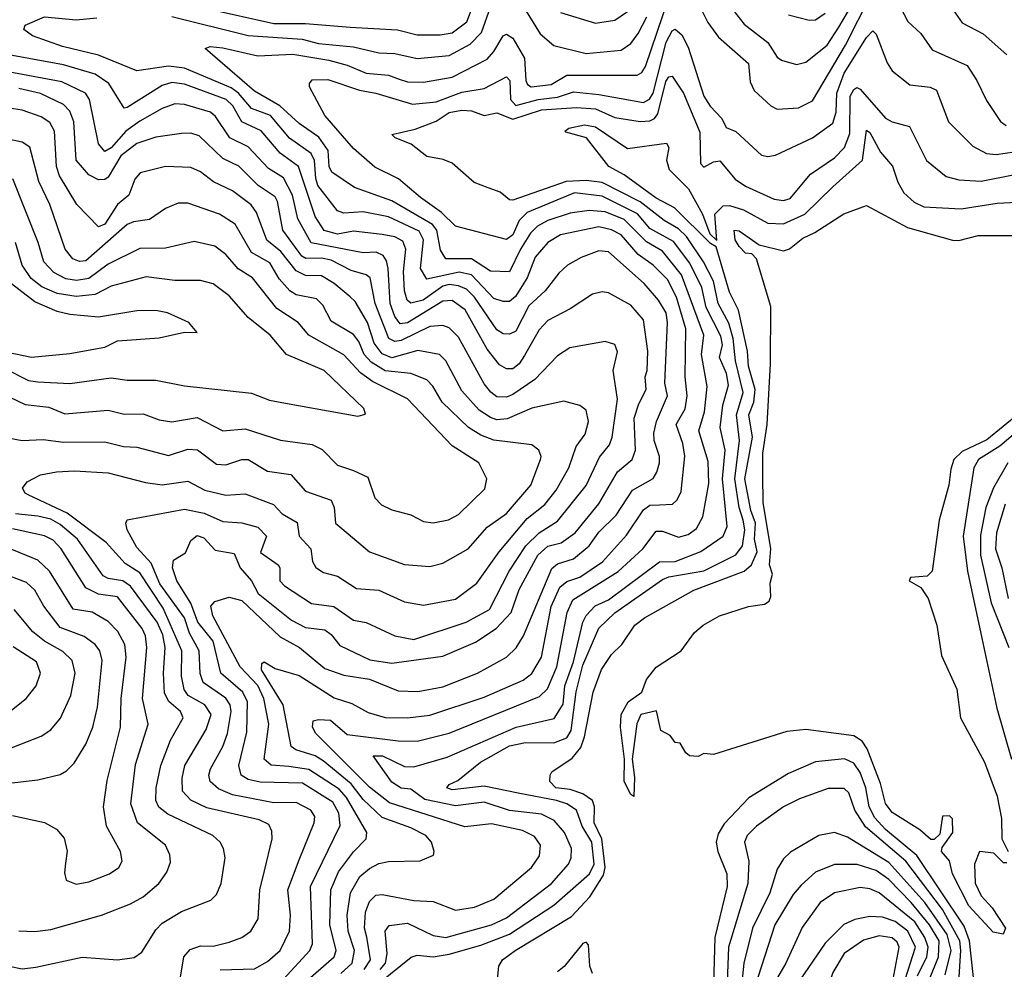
# Model space of a CAD drawing. Extents: x 1308313 to 1441400, y 959662 to 1036319.
# Tile 376 of 656: x 1345328 to 1348417, y 1016816 to 1019795. Entities that reach past the tile are written whole.
import ezdxf

# ---------------------------------------------------------------- set-up
doc = ezdxf.new("R2010")
doc.units = 0

msp = doc.modelspace()

# ---------------------------------------------------------------- linework, layer by layer
at = {"layer": '0CON10XD'}
for points in [[(1346408.4, 1016815), (1346428.7, 1016845), (1346416.8, 1016916.8), (1346409.5, 1016945), (1346412.4, 1016995), (1346425, 1017028), (1346445, 1017048.1), (1346465, 1017050.5), (1346565, 1017031.7), (1346625, 1017028.8), (1346695, 1017001.3), (1346755, 1017010.2), (1346815, 1017035.8), (1346933.2, 1017135), (1346958.6, 1017171.4), (1346961.8, 1017205), (1346942.7, 1017232.7), (1346905, 1017251.6), (1346807.8, 1017272.2), (1346725, 1017262.7), (1346488.2, 1017338.2), (1346425, 1017387.5), (1346257.1, 1017555), (1346246.7, 1017575), (1346248.8, 1017595), (1346265, 1017599.6), (1346303.2, 1017596.8), (1346355, 1017552.1), (1346515, 1017532.7), (1346575, 1017531.3), (1346675, 1017556.3), (1346958.8, 1017671.2), (1346984.1, 1017695.9), (1347013.1, 1017765), (1347045.7, 1017935), (1347063.7, 1017975), (1347206.1, 1018063.9), (1347282.6, 1018135), (1347325, 1018190), (1347345, 1018190.4), (1347395, 1018171.1), (1347425, 1018180.3), (1347451.2, 1018198.8), (1347471.6, 1018235), (1347490.1, 1018340.1), (1347488.5, 1018408.5), (1347459.3, 1018505), (1347477, 1018565), (1347484.8, 1018644.8), (1347467.5, 1018745), (1347474.9, 1018805), (1347404.4, 1018995), (1347345, 1019068.8), (1347295, 1019098), (1347225, 1019168.4), (1347165, 1019192.2), (1347115, 1019196.6), (1347055, 1019188.3), (1346985, 1019165.7), (1346952.1, 1019147.9), (1346930.6, 1019125), (1346899.4, 1019075), (1346865, 1019004), (1346805, 1019005.7), (1346745, 1019044.9), (1346665, 1019044.8), (1346648.4, 1019071.6), (1346636.6, 1019135), (1346623.1, 1019153.1), (1346495, 1019227.4), (1346378.3, 1019268.3), (1346306.9, 1019316.9), (1346299.1, 1019335), (1346295.4, 1019385), (1346266.8, 1019426.8), (1346205, 1019469.2), (1346144.1, 1019525), (1346065, 1019570.9), (1345910, 1019705), (1345925, 1019710.9), (1345965, 1019707.2), (1346075, 1019681.9), (1346185, 1019686.8), (1346297.9, 1019667.9), (1346355, 1019653.1), (1346415, 1019627), (1346485, 1019621.3), (1346518.6, 1019608.6), (1346545, 1019600.7), (1346595, 1019599.3), (1346685, 1019615.2), (1346795, 1019671.9), (1346816, 1019695), (1346845, 1019744.5), (1346855, 1019750), (1346875, 1019736.9), (1346911.3, 1019675), (1346916.1, 1019605), (1346921.5, 1019591.5), (1346932.5, 1019585), (1346995, 1019592), (1347045, 1019621.5), (1347265, 1019621.4), (1347280.2, 1019629.8), (1347291.8, 1019648.2), (1347365, 1019864.7)], [(1345919, 1019829), (1346125, 1019783.5), (1346225, 1019783.1), (1346365, 1019771.7), (1346513.5, 1019763.5), (1346575, 1019748), (1346647.6, 1019747.6), (1346685, 1019754.2), (1346730.9, 1019789.1), (1346760.9, 1019869.1)], [(1347455, 1019851.2), (1347486.9, 1019786.9), (1347520.4, 1019740.4), (1347615, 1019658.2), (1347619.8, 1019599.8), (1347632.7, 1019572.7), (1347685, 1019525.4), (1347705, 1019514.7), (1347771.4, 1019518.6), (1347815, 1019540.7), (1347918.8, 1019715), (1347999.5, 1019875)], [(1348079, 1019859), (1348115, 1019789.5), (1348155, 1019752.2), (1348190.6, 1019700.6), (1348301.3, 1019651.3), (1348331.5, 1019605), (1348361.7, 1019541.7), (1348405.7, 1019475.7), (1348422.8, 1019462.8)], [(1345805.2, 1019805.2), (1346045, 1019745.4), (1346214, 1019734), (1346265, 1019720.6), (1346375, 1019710), (1346455, 1019691.5), (1346505, 1019689.6), (1346575, 1019674), (1346675, 1019682.7), (1346741.1, 1019718.9), (1346777.1, 1019755), (1346805.5, 1019834.5)], [(1346903.8, 1019843.8), (1346961.4, 1019751.4), (1347004.3, 1019714.3), (1347105, 1019689), (1347215, 1019699.8), (1347245, 1019720.3), (1347268.2, 1019751.8), (1347295.5, 1019804.5)], [(1347025, 1019818.1), (1347134.8, 1019784.8), (1347195, 1019793.8), (1347235, 1019821.2)], [(1347566.2, 1019825), (1347601.5, 1019781.5), (1347675, 1019723.5), (1347705, 1019677.3), (1347717.8, 1019667.8), (1347765, 1019654.6), (1347795, 1019662.3), (1347861.5, 1019715), (1347897.9, 1019772.1), (1347939.1, 1019840.9)], [(1348248.1, 1019838.1), (1348285, 1019785.5), (1348351, 1019751), (1348425.5, 1019685)], [(1346087.5, 1017775), (1346095, 1017780), (1346129.7, 1017759.7), (1346205, 1017737.6), (1346315, 1017667.5), (1346369.5, 1017649.5), (1346421.2, 1017621.2), (1346475, 1017605.2), (1346545, 1017604.1), (1346615, 1017613.4), (1346785, 1017669.2), (1346907.4, 1017722.6), (1346935, 1017743.6), (1346965.2, 1017795), (1346995, 1017954.4), (1347023, 1018015), (1347045, 1018032.3), (1347085, 1018046.4), (1347156.3, 1018093.7), (1347231.8, 1018178.2), (1347285, 1018257.1), (1347305, 1018271.7), (1347335, 1018273), (1347376.5, 1018275), (1347391.3, 1018288.7), (1347403.2, 1018315), (1347414.8, 1018425.2), (1347408.3, 1018465), (1347388, 1018525), (1347415.4, 1018574.6), (1347422.4, 1018615), (1347415.8, 1018675), (1347418.2, 1018825), (1347388.5, 1018925), (1347360.1, 1018980.1), (1347315, 1019025.5), (1347268.9, 1019058.9), (1347215, 1019120), (1347185, 1019136.4), (1347145, 1019144.8), (1347025, 1019119.8), (1346985, 1019096.5), (1346945, 1019050.6), (1346919.8, 1018985), (1346883.4, 1018926.6), (1346865, 1018911.3), (1346845, 1018910.7), (1346815, 1018920.2), (1346745, 1018994.3), (1346706.8, 1019003.2), (1346605, 1018981.3), (1346585.6, 1019015), (1346595.1, 1019105), (1346581.2, 1019131.2), (1346485, 1019177), (1346405, 1019192.9), (1346345, 1019188.1), (1346325, 1019195.7), (1346263.7, 1019275), (1346256.6, 1019296.6), (1346253, 1019353), (1346242.4, 1019375), (1346174, 1019424), (1346115, 1019494.2), (1346055, 1019516.8), (1346014.3, 1019564.3), (1345991.7, 1019581.7), (1345845, 1019643.6), (1345795, 1019649.6), (1345695, 1019634.6), (1345575, 1019683.9), (1345461.7, 1019711.7), (1345367.5, 1019745), (1345340.8, 1019765), (1345345, 1019777.8), (1345405.6, 1019804.4), (1345505, 1019794.4), (1345569.3, 1019800.7)], [(1347740.3, 1019810.3), (1347805, 1019793.4), (1347825, 1019794.7), (1347855, 1019815.3)], [(1346458.9, 1016815), (1346475.1, 1016835), (1346480.5, 1016865), (1346474.3, 1016935), (1346487.4, 1016952.6), (1346545, 1016960), (1346625, 1016921.6), (1346665, 1016915.2), (1346808.5, 1016955), (1346855, 1016976.8), (1346996.2, 1017085), (1347050, 1017145), (1347058.1, 1017165), (1347059.1, 1017195), (1347037, 1017245), (1347005, 1017282.8), (1346965, 1017302.6), (1346865, 1017313.9), (1346785, 1017339.7), (1346695, 1017329), (1346598.8, 1017348.8), (1346555, 1017380.9), (1346525, 1017383.5), (1346495, 1017402.5), (1346436.7, 1017485), (1346465.8, 1017485), (1346535, 1017451.5), (1346565, 1017450.6), (1346669, 1017481), (1346885.1, 1017574.9), (1347005, 1017602.1), (1347032.6, 1017647.4), (1347038.6, 1017705), (1347065, 1017780), (1347094.6, 1017905), (1347105, 1017925.7), (1347134, 1017956), (1347175.7, 1017975), (1347335, 1018094.1), (1347385, 1018095.2), (1347465, 1018127), (1347535, 1018174.3), (1347548.2, 1018205), (1347532.9, 1018355), (1347541.5, 1018445), (1347525.4, 1018515.4), (1347534.2, 1018585.8), (1347551.8, 1018648.2), (1347545.1, 1018685), (1347524.1, 1018735), (1347532.8, 1018775), (1347528, 1018802), (1347482, 1018892), (1347468.5, 1018955), (1347430.8, 1019030.8), (1347379.2, 1019099.2), (1347305, 1019140.4), (1347266.2, 1019186.2), (1347155, 1019241.5), (1347068.3, 1019251.7), (1346920, 1019190), (1346895.5, 1019165), (1346875, 1019120), (1346855, 1019105.8), (1346695, 1019146.9), (1346650.8, 1019190.8), (1346585, 1019236.9), (1346516.3, 1019296.3), (1346442.5, 1019332.5), (1346375, 1019390.9), (1346285.4, 1019495), (1346237.5, 1019585), (1346236.7, 1019595), (1346245, 1019606.5), (1346295, 1019607.3), (1346393.8, 1019573.8), (1346445.6, 1019565), (1346560.2, 1019529.8), (1346635, 1019537.4), (1346715, 1019568.4), (1346785, 1019578.9), (1346855, 1019615.9), (1346865.9, 1019605), (1346867.6, 1019545), (1346885, 1019525.9), (1346955, 1019544.6), (1347015, 1019552), (1347065, 1019568.6), (1347145, 1019560.9), (1347285, 1019535.2), (1347303.8, 1019546.2), (1347315, 1019564.7), (1347356, 1019725), (1347375, 1019760.7), (1347385, 1019765.4), (1347405, 1019747.6), (1347425, 1019709.6), (1347474.9, 1019554.9), (1347494.2, 1019524.2), (1347530.6, 1019485), (1347545, 1019457.5), (1347575, 1019444.1), (1347655, 1019370.6), (1347675, 1019365.5), (1347699.5, 1019370.5), (1347815.9, 1019424.1), (1347879, 1019471), (1347890, 1019505), (1347891.5, 1019565), (1347915, 1019627.2), (1347985, 1019739.7), (1348005, 1019760), (1348015, 1019749.4), (1348049.6, 1019659.6), (1348065, 1019634.5), (1348121.2, 1019591.2), (1348185, 1019583.1), (1348204.3, 1019574.3), (1348242.1, 1019475), (1348318.3, 1019398.3), (1348361.4, 1019375), (1348391.8, 1019371.8), (1348505, 1019388.8)], [(1346223.4, 1016775), (1346314.8, 1016855), (1346321.2, 1016875), (1346300.6, 1016955), (1346304.5, 1017065), (1346328.5, 1017121.5), (1346375.4, 1017184.6), (1346415.3, 1017225), (1346416.9, 1017245), (1346353.5, 1017355), (1346330.5, 1017380.5), (1346235, 1017442.6), (1346171.9, 1017451.9), (1346116.3, 1017456.3), (1346095.2, 1017475), (1346109.2, 1017585), (1346094.2, 1017665), (1346075, 1017706), (1346019.8, 1017765), (1345933.9, 1017925), (1345927.8, 1017955), (1345940.2, 1017969.8), (1345985, 1017983), (1346025, 1017973), (1346145, 1017858.4), (1346205.4, 1017825), (1346285, 1017759.6), (1346345, 1017738.5), (1346425, 1017726.4), (1346515, 1017689.3), (1346576.9, 1017686.9), (1346655, 1017701.6), (1346764.5, 1017745), (1346855.5, 1017794.5), (1346886.1, 1017823.9), (1346908.2, 1017861.8), (1346997.1, 1018072.9), (1347015, 1018087.4), (1347065, 1018103.2), (1347115, 1018144.3), (1347145, 1018187), (1347199.9, 1018240.1), (1347251, 1018319), (1347315, 1018355.3), (1347327.4, 1018375), (1347335.2, 1018404.8), (1347335.6, 1018425), (1347318.4, 1018475), (1347317.7, 1018497.7), (1347325.7, 1018535), (1347360, 1018615), (1347352.3, 1018655), (1347360.8, 1018845), (1347356.6, 1018875), (1347332.7, 1018915), (1347287.6, 1018967.6), (1347175, 1019066.4), (1347145, 1019070.3), (1347089.4, 1019049.4), (1347046.4, 1019025), (1347019.6, 1019000.4), (1346977.1, 1018945), (1346925, 1018897.2), (1346885, 1018818.2), (1346865, 1018808.6), (1346845, 1018809.5), (1346825, 1018822.2), (1346754.9, 1018925), (1346729.3, 1018949.3), (1346705, 1018960.7), (1346675, 1018964.2), (1346655, 1018958.8), (1346593.3, 1018915), (1346555, 1018905.6), (1346544, 1018915), (1346535.5, 1018945), (1346531.6, 1019005), (1346539.5, 1019075), (1346530.1, 1019100.1), (1346505, 1019114), (1346465, 1019121.7), (1346375, 1019131.2), (1346325, 1019121.9), (1346283.6, 1019133.6), (1346255, 1019177.7), (1346202.6, 1019335), (1346145, 1019376.7), (1346085, 1019446.4), (1346025, 1019474.8), (1345996.7, 1019525), (1345976, 1019545), (1345845, 1019592.5), (1345805, 1019598), (1345775, 1019589.2), (1345665, 1019519.3), (1345655, 1019518.2), (1345607.7, 1019595), (1345565, 1019624.1), (1345465, 1019653.4), (1345235, 1019696)], [(1346155.7, 1016785), (1346237.7, 1016875), (1346246.3, 1016895), (1346240.7, 1017075), (1346332.8, 1017267.2), (1346328.9, 1017305), (1346310.1, 1017340.1), (1346215, 1017400), (1346082.5, 1017402.5), (1346045, 1017411.3), (1346022.5, 1017425), (1346015.5, 1017455), (1346040.7, 1017559.3), (1346042.4, 1017655), (1346027.8, 1017685), (1345958.4, 1017745), (1345935, 1017844.7), (1345886.8, 1017905), (1345865, 1017964.3), (1345820.9, 1018035), (1345806.9, 1018075), (1345810.3, 1018099.7), (1345847.9, 1018122.1), (1345865, 1018161.4), (1345885, 1018177.2), (1345905, 1018169.2), (1345941.1, 1018131.1), (1346000.7, 1018120.7), (1346019, 1018075), (1346055.2, 1018035), (1346076, 1017995), (1346180.9, 1017910.9), (1346225, 1017888), (1346285, 1017881.1), (1346305, 1017866.4), (1346332, 1017832), (1346426.2, 1017786.2), (1346495, 1017776.3), (1346655, 1017798.1), (1346758, 1017842), (1346822.5, 1017885), (1346870.4, 1017935), (1346895, 1018007.8), (1346954, 1018115), (1346985, 1018143.5), (1347026.5, 1018153.5), (1347070.4, 1018185), (1347145, 1018275.9), (1347203.8, 1018376.2), (1347250, 1018415), (1347259.8, 1018445), (1347255.9, 1018545), (1347270.1, 1018589.9), (1347294, 1018635), (1347290.5, 1018675), (1347296.7, 1018695), (1347298.8, 1018755), (1347285, 1018853.1), (1347245, 1018899.6), (1347175, 1018938.2), (1347155, 1018941.1), (1347125, 1018933.8), (1347055, 1018887.8), (1346985, 1018851.2), (1346957.8, 1018822.2), (1346911.5, 1018741.5), (1346895, 1018715.8), (1346875, 1018700), (1346855, 1018699.7), (1346832.8, 1018712.8), (1346795, 1018761.6), (1346725.2, 1018885), (1346685, 1018913.9), (1346655, 1018911.6), (1346545, 1018844.4), (1346521.1, 1018841.1), (1346505, 1018864.3), (1346489.8, 1018905), (1346484.2, 1019014.2), (1346478.9, 1019038.9), (1346468.2, 1019055), (1346446.2, 1019066.2), (1346405, 1019063.4), (1346241.9, 1019095), (1346200.3, 1019170.3), (1346183.9, 1019245), (1346155, 1019299.2), (1346108.5, 1019328.5), (1346045, 1019396.4), (1345986.6, 1019425), (1345941.6, 1019491.6), (1345926.1, 1019505), (1345845, 1019529.4), (1345815, 1019531.1), (1345775, 1019517.1), (1345705, 1019476.8), (1345660.9, 1019445), (1345615, 1019392.8), (1345595, 1019382.2), (1345575, 1019405.7), (1345547, 1019545), (1345534.7, 1019565), (1345460.1, 1019600.1), (1345245, 1019640)], [(1346458.9, 1016775), (1346556.1, 1016853.9), (1346575, 1016859.6), (1346625, 1016854.7), (1346675, 1016863.5), (1346775, 1016891.6), (1346864.6, 1016925.4), (1347003.5, 1017016.5), (1347115.9, 1017115), (1347130.5, 1017145), (1347122.8, 1017215), (1347092.7, 1017265), (1347074.8, 1017315), (1347044.3, 1017334.3), (1347012.3, 1017345), (1346891.5, 1017368.5), (1346785, 1017389.7), (1346685, 1017378.9), (1346668.5, 1017385), (1346675.6, 1017395), (1346702.2, 1017407.8), (1346774.1, 1017465), (1346865, 1017516.5), (1346915, 1017526.9), (1347004.2, 1017525.8), (1347045, 1017542.1), (1347058.1, 1017565), (1347073.5, 1017686.5), (1347095, 1017769.4), (1347145, 1017885.6), (1347195, 1017934.2), (1347345, 1018038.5), (1347365, 1018047), (1347475, 1018065.5), (1347575, 1018116.5), (1347595.9, 1018144.1), (1347602.7, 1018195), (1347598, 1018225), (1347585.7, 1018265), (1347571.8, 1018355), (1347586.4, 1018475), (1347576.6, 1018555), (1347598.2, 1018625), (1347574.2, 1018725), (1347566.6, 1018795), (1347553.2, 1018843.2), (1347519.8, 1018905), (1347505, 1018975.2), (1347473.6, 1019035), (1347419.8, 1019115), (1347395, 1019138.8), (1347350.4, 1019165), (1347275, 1019223.4), (1347155, 1019284.5), (1347105, 1019290.8), (1347042.2, 1019287.8), (1346875, 1019229.3), (1346865, 1019230), (1346835, 1019254.4), (1346797.7, 1019267.7), (1346754.1, 1019284.1), (1346685, 1019345.6), (1346657, 1019357), (1346605, 1019365.7), (1346555.7, 1019405), (1346506, 1019425), (1346495.8, 1019435), (1346568.4, 1019451.6), (1346635, 1019477.3), (1346675, 1019503.9), (1346715, 1019511.9), (1346745, 1019509), (1346785, 1019494.3), (1346825, 1019503.2), (1346875, 1019482.8), (1346965, 1019512.4), (1347075, 1019519.9), (1347135, 1019515.1), (1347195, 1019488.4), (1347275, 1019476.2), (1347305, 1019477.8), (1347319.6, 1019485), (1347330.3, 1019499.7), (1347355, 1019601.6), (1347365, 1019616.1), (1347375, 1019618.5), (1347410.5, 1019565), (1347462.3, 1019442.3), (1347463.7, 1019343.7), (1347475, 1019332.9), (1347505, 1019349.4), (1347525, 1019351.9), (1347572.9, 1019295), (1347605, 1019272.5), (1347695, 1019232.6), (1347725, 1019228.1), (1347745, 1019234.2), (1347809.2, 1019310.8), (1347885, 1019361.6), (1347915.9, 1019394.1), (1347932.3, 1019437.7), (1347934, 1019555), (1347945, 1019576.5), (1347955, 1019582.2), (1347965, 1019577.6), (1348045, 1019486.1), (1348065, 1019474.7), (1348120, 1019460), (1348173, 1019353), (1348235, 1019303.1), (1348275, 1019292.8), (1348345, 1019288.1), (1348445, 1019308.5)], [(1345956.6, 1016813.4), (1346065, 1016816.6), (1346105, 1016840), (1346145, 1016874.7), (1346174.8, 1016935), (1346177.3, 1016985), (1346169.4, 1017065), (1346205, 1017159.5), (1346252.1, 1017275), (1346253.6, 1017295), (1346241.3, 1017315), (1346195, 1017338.6), (1346125, 1017337.6), (1345995, 1017362.6), (1345951.9, 1017381.9), (1345925.7, 1017405), (1345920.7, 1017425), (1345926, 1017445), (1345964.8, 1017515), (1345979.8, 1017555), (1345991.3, 1017625), (1345988.5, 1017645), (1345975, 1017665.9), (1345903, 1017715), (1345893.6, 1017743.6), (1345890.4, 1017815), (1345860.7, 1017870.7), (1345845, 1017918.9), (1345767, 1018025), (1345740.4, 1018090.4), (1345695, 1018138.7), (1345664.7, 1018195), (1345660.6, 1018215), (1345665, 1018225.7), (1345845, 1018259.3), (1345906.5, 1018246.5), (1345965, 1018220.6), (1346025, 1018216.1), (1346075, 1018202.9), (1346102.5, 1018175), (1346083.4, 1018123.4), (1346138.8, 1018085), (1346143.9, 1018075), (1346144.2, 1018035), (1346159, 1018019), (1346243.2, 1017963.2), (1346313.9, 1017953.9), (1346375, 1017911.2), (1346415, 1017903.5), (1346505, 1017861.9), (1346565, 1017850.8), (1346728.8, 1017905), (1346801.9, 1017945), (1346863.5, 1018065), (1346915.8, 1018144.2), (1346957.6, 1018185), (1347015, 1018221.9), (1347105, 1018333.5), (1347147, 1018423), (1347178.5, 1018461.5), (1347187.1, 1018485), (1347203.9, 1018605), (1347190, 1018695), (1347203.4, 1018753.4), (1347195, 1018775.6), (1347165, 1018785.4), (1347054.3, 1018765.7), (1347015, 1018740.4), (1346944, 1018666), (1346875, 1018619.6), (1346855, 1018610.8), (1346825, 1018612.3), (1346806, 1018626), (1346785, 1018653.1), (1346705, 1018799.1), (1346675, 1018828.9), (1346655, 1018835.2), (1346615, 1018832.6), (1346525, 1018789), (1346505, 1018785.7), (1346486.1, 1018795), (1346443, 1018905), (1346427.5, 1018985), (1346414.8, 1018994.8), (1346368.3, 1019008.3), (1346305, 1019040.7), (1346275, 1019046.7), (1346225.8, 1019045.8), (1346212.8, 1019052.8), (1346153, 1019135), (1346136.5, 1019225), (1346129.1, 1019239.1), (1346076.1, 1019275), (1346015.4, 1019335.4), (1345965, 1019360.2), (1345891.3, 1019431.3), (1345865, 1019438.9), (1345835, 1019438.1), (1345755, 1019426.9), (1345695, 1019406.6), (1345645, 1019368.3), (1345605, 1019301.1), (1345595, 1019294.1), (1345575, 1019292.9), (1345545, 1019308.6), (1345505.2, 1019355), (1345497.7, 1019475), (1345485, 1019508.4), (1345465, 1019529), (1345393.2, 1019563.2), (1345325, 1019579.6)], [(1346365, 1018925.3), (1346315, 1018967.6), (1346275, 1018992), (1346225, 1018992.1), (1346195, 1019007.5), (1346147.4, 1019067.4), (1346103.7, 1019103.7), (1346070.8, 1019190.8), (1346054.4, 1019214.4), (1345995, 1019258.6), (1345936.3, 1019286.3), (1345895, 1019318.4), (1345865, 1019331.8), (1345785, 1019334.7), (1345705.6, 1019315), (1345689.3, 1019295), (1345670.3, 1019245), (1345635, 1019215.2), (1345595, 1019153.9), (1345575, 1019145.4), (1345507.1, 1019215), (1345452.5, 1019305), (1345443.5, 1019335), (1345436.7, 1019445), (1345422.5, 1019472.5), (1345395, 1019491), (1345335, 1019510.9), (1345295, 1019517.8)], [(1346824.4, 1016754.4), (1346831.2, 1016825), (1346842.9, 1016845), (1346882.2, 1016875), (1347058.9, 1016981.1), (1347117.2, 1017042.8), (1347159.3, 1017110.7), (1347164.6, 1017135.4), (1347154.4, 1017225), (1347130, 1017275), (1347131.2, 1017325), (1347125.1, 1017345.1), (1347095, 1017366.3), (1347055, 1017380.2), (1347010, 1017385), (1346991.4, 1017405), (1346991.9, 1017425), (1346998, 1017435), (1347061.7, 1017478.3), (1347088, 1017512), (1347100.2, 1017545), (1347127.4, 1017685), (1347153.3, 1017756.7), (1347185, 1017803.6), (1347217.5, 1017835), (1347257.7, 1017895), (1347288.8, 1017918.8), (1347443.3, 1018005), (1347601.2, 1018065), (1347623.9, 1018085), (1347641.7, 1018125), (1347633.7, 1018165), (1347636.4, 1018215), (1347622.1, 1018255), (1347603.4, 1018355), (1347627.6, 1018485), (1347616, 1018555), (1347631.6, 1018595), (1347635.4, 1018635.4), (1347615, 1018708.1), (1347611.1, 1018755), (1347583.4, 1018883.4), (1347555, 1018940.6), (1347513, 1019083), (1347495, 1019093.5), (1347382.6, 1019205), (1347325, 1019235.6), (1347225, 1019308.1), (1347176.9, 1019335), (1347106, 1019425), (1347041.9, 1019441.9), (1347038.8, 1019445), (1347051.2, 1019455), (1347100, 1019465), (1347135, 1019459.5), (1347235, 1019390.8), (1347357.4, 1019407.4), (1347364.3, 1019394.3), (1347357.1, 1019355), (1347365.8, 1019325), (1347426.1, 1019265), (1347469.8, 1019185), (1347492.9, 1019122.9), (1347515, 1019102.5), (1347509, 1019185), (1347535, 1019211.1), (1347555, 1019212.5), (1347598.8, 1019198.8), (1347675, 1019156.7), (1347725, 1019154.9), (1347791.7, 1019185), (1347879.4, 1019270.6), (1347972, 1019355), (1347985, 1019448.9), (1347995, 1019441.2), (1348029.1, 1019379.1), (1348066.2, 1019336.2), (1348083.2, 1019285), (1348102.5, 1019252.5), (1348135, 1019222.3), (1348165, 1019208), (1348281.8, 1019201.8), (1348395, 1019219.6), (1348457.7, 1019222.3)], [(1345275, 1018486.2), (1345335, 1018475.3), (1345401.7, 1018478.3), (1345465, 1018470), (1345595, 1018471), (1345653.6, 1018456.4), (1345695, 1018454.2), (1345795, 1018427.9), (1345855, 1018447.5), (1345885.2, 1018445.2), (1345945, 1018400.5), (1345975, 1018398.4), (1346025, 1018415.3), (1346045, 1018415.2), (1346105, 1018378.9), (1346178.4, 1018368.4), (1346225, 1018315.4), (1346305, 1018287.9), (1346314.7, 1018265), (1346318.8, 1018215), (1346425, 1018125.4), (1346535, 1018085.9), (1346615, 1018079.3), (1346655, 1018089.7), (1346735, 1018134.7), (1346795, 1018202.5), (1346855, 1018246.2), (1346931.2, 1018335), (1346962.2, 1018415), (1346964.4, 1018425), (1346956.7, 1018445), (1346935, 1018460.9), (1346815, 1018476.3), (1346775, 1018491.2), (1346735.6, 1018515.6), (1346653.8, 1018595), (1346624.3, 1018645), (1346605, 1018664.8), (1346554.6, 1018684.6), (1346475, 1018693.4), (1346430.5, 1018720.5), (1346409.1, 1018745), (1346392.2, 1018785), (1346375, 1018807.4), (1346305, 1018849.7), (1346279, 1018899), (1346259, 1018919), (1346195, 1018931.5), (1346175, 1018944.3), (1346141.7, 1018981.7), (1346112.3, 1019032.3), (1346054.9, 1019064.9), (1346004, 1019154), (1345955, 1019185.3), (1345855, 1019219.1), (1345825, 1019219.6), (1345785, 1019203.1), (1345735, 1019168.8), (1345685, 1019161.5), (1345665, 1019152.2), (1345535, 1019038.4), (1345515, 1019036.9), (1345494.6, 1019044.6), (1345470.5, 1019075), (1345422.3, 1019215), (1345387.5, 1019287.5), (1345359.7, 1019395), (1345335, 1019411.4), (1345225, 1019434.4)], [(1345245, 1018634.8), (1345345, 1018587.5), (1345419.2, 1018579.2), (1345469, 1018559), (1345605, 1018569.7), (1345655, 1018557.9), (1345715, 1018558.9), (1345765, 1018539.4), (1345805, 1018533.1), (1345885, 1018547), (1345965, 1018505.3), (1346035, 1018511.9), (1346146.1, 1018476.1), (1346245, 1018461.9), (1346276.5, 1018446.5), (1346325, 1018397.7), (1346375, 1018380.8), (1346420.3, 1018360.3), (1346442.1, 1018295), (1346463, 1018273), (1346495, 1018257.5), (1346555, 1018242.1), (1346595, 1018221.2), (1346625, 1018216.1), (1346673.6, 1018226.4), (1346705, 1018242.3), (1346787, 1018323), (1346793.8, 1018355), (1346768.9, 1018405), (1346685, 1018457.9), (1346545, 1018605.8), (1346435, 1018660.5), (1346397.1, 1018687.1), (1346345, 1018743.9), (1346234.9, 1018804.9), (1346201.1, 1018845), (1346135, 1018889), (1346057.8, 1018985), (1346013.2, 1019013.2), (1345975, 1019058.6), (1345940, 1019085), (1345875, 1019099.4), (1345785, 1019078.1), (1345705, 1019077.5), (1345605, 1019028.3), (1345545, 1018982.9), (1345506.4, 1018976.4), (1345472.3, 1018982.3), (1345435, 1019001.9), (1345403.3, 1019035), (1345385.9, 1019095.9), (1345305.9, 1019295.9)], [(1348425, 1017150), (1348415, 1017150), (1348385, 1017180), (1348340, 1017185), (1348324.2, 1017145), (1348326.1, 1017086.1), (1348345, 1017046), (1348378.8, 1017008.8), (1348420.6, 1016945), (1348414.3, 1016925.7), (1348382.2, 1016932.2), (1348306.4, 1017015), (1348254.4, 1017115), (1348245.5, 1017155.5), (1348220, 1017185), (1348222.5, 1017197.5), (1348255.6, 1017245), (1348255, 1017287.5), (1348245, 1017296.7), (1348223.6, 1017296.4), (1348215, 1017240), (1348197, 1017223), (1348186.7, 1017223.3), (1348152.7, 1017252.7), (1348065, 1017307.5), (1348045, 1017336.2), (1348028.4, 1017398.4), (1347987.2, 1017507.2), (1347970.9, 1017530.9), (1347945, 1017548.4), (1347795, 1017567.9), (1347735, 1017562.2), (1347505, 1017490), (1347475, 1017492.5), (1347456.4, 1017483.6), (1347430, 1017485), (1347417.5, 1017495), (1347400, 1017525), (1347385, 1017527.5), (1347369.3, 1017549.3), (1347340, 1017565), (1347326.4, 1017626.4), (1347276.7, 1017615), (1347264.6, 1017585.4), (1347250, 1017475), (1347257.4, 1017417.4), (1347255, 1017357.5), (1347245, 1017364), (1347224.7, 1017405), (1347225.8, 1017475), (1347212.5, 1017575), (1347215.4, 1017614.6), (1347237.1, 1017655), (1347280, 1017685), (1347294.2, 1017725), (1347325, 1017763.8), (1347403.8, 1017815), (1347445, 1017872), (1347472, 1017895), (1347523.8, 1017925), (1347615, 1017954.4), (1347665, 1017960.8), (1347679.6, 1017970.4), (1347684.5, 1017985.5), (1347682.3, 1018027.7), (1347690, 1018055), (1347680.5, 1018085), (1347684.5, 1018135), (1347660.8, 1018280.8), (1347659.8, 1018365), (1347660, 1018435), (1347673.6, 1018525), (1347684.2, 1018715), (1347684.8, 1018895), (1347639.6, 1019045), (1347625, 1019060.6), (1347605, 1019062.5), (1347585, 1019084.1), (1347573.2, 1019105), (1347570, 1019135), (1347585, 1019132.3), (1347648.5, 1019088.5), (1347725, 1019069.5), (1347743.7, 1019076.3), (1347785, 1019110), (1347822.9, 1019127.1), (1347913.8, 1019186.2), (1347985, 1019212.2), (1348113.5, 1019143.5), (1348255, 1019103.3), (1348275, 1019102.9), (1348335, 1019118.4), (1348485, 1019118.2)], [(1345287.4, 1018697.4), (1345355, 1018663.3), (1345385, 1018658.5), (1345485, 1018653.3), (1345615, 1018671.1), (1345665, 1018664.7), (1345754.7, 1018664.7), (1345845, 1018645.9), (1346055, 1018622.9), (1346111.8, 1018601.8), (1346161.6, 1018591.6), (1346388.3, 1018551.7), (1346412.5, 1018557.5), (1346407.5, 1018575), (1346282.7, 1018695), (1346164.4, 1018744.4), (1346113.2, 1018805), (1346045, 1018860.3), (1345985, 1018928.7), (1345935, 1018966.2), (1345895, 1018977.3), (1345815, 1018976.8), (1345725, 1018988.1), (1345615, 1018958.8), (1345565, 1018933), (1345505, 1018926.2), (1345445, 1018936.4), (1345396.9, 1018956.9), (1345363.4, 1018983.4), (1345335.2, 1019025), (1345315, 1019096.1)], [(1345233.4, 1018763.4), (1345365, 1018736.3), (1345485, 1018748), (1345595, 1018767.8), (1345635, 1018787.3), (1345765, 1018797.1), (1345845, 1018814.4), (1345885, 1018813.3), (1345858, 1018845), (1345791.2, 1018875), (1345755, 1018882.9), (1345695, 1018881.5), (1345575, 1018862.1), (1345485, 1018870.2), (1345445, 1018879.8), (1345375, 1018910.3), (1345275, 1018987.9)], [(1345831.6, 1016785), (1345843.2, 1016855), (1345862.1, 1016877.9), (1345895, 1016889), (1345935, 1016888.4), (1345985, 1016900.9), (1346025, 1016915.4), (1346052.7, 1016935), (1346075.7, 1016974.3), (1346081.4, 1017065), (1346095.6, 1017124.4), (1346120, 1017225), (1346118.8, 1017248.8), (1346109.6, 1017269.6), (1346079.2, 1017285), (1345915, 1017321.9), (1345865, 1017346.2), (1345838.1, 1017375), (1345837.6, 1017415), (1345846.3, 1017455), (1345912.4, 1017567.6), (1345928.7, 1017615), (1345908.6, 1017645), (1345856.6, 1017675), (1345843.7, 1017693.7), (1345835.4, 1017735), (1345836.8, 1017815), (1345778.4, 1017948.4), (1345705, 1018059.3), (1345658.6, 1018088.6), (1345598.6, 1018155), (1345477.1, 1018247.1), (1345356.2, 1018303.8), (1345345, 1018309.4), (1345336.7, 1018325), (1345351.4, 1018345), (1345393.1, 1018366.9), (1345443, 1018377), (1345499.6, 1018379.6), (1345605, 1018372.9), (1345722.9, 1018342.9), (1345775, 1018335.6), (1345855, 1018346.9), (1345908.7, 1018318.7), (1345975, 1018303.8), (1346035, 1018307.9), (1346123.8, 1018273.8), (1346151.1, 1018245), (1346197.9, 1018217.9), (1346204.8, 1018174.8), (1346240.8, 1018135), (1346246.4, 1018095), (1346256.6, 1018076.6), (1346280.8, 1018060.8), (1346325, 1018048.8), (1346385, 1018010), (1346455, 1018005.7), (1346535, 1017968.2), (1346595, 1017958.1), (1346695, 1017977.3), (1346762.4, 1018027.6), (1346832.3, 1018125), (1346919.8, 1018230.2), (1346975.6, 1018274.4), (1347010.8, 1018319.2), (1347050.4, 1018389.6), (1347074.3, 1018455.7), (1347102.2, 1018495), (1347112.5, 1018535), (1347105, 1018570), (1347085, 1018584.4), (1347035, 1018597.9), (1346935, 1018576.1), (1346857, 1018543), (1346825, 1018539.9), (1346805, 1018546.8), (1346769.6, 1018569.6), (1346715, 1018630.3), (1346665, 1018724.6), (1346645, 1018744.7), (1346577.3, 1018757.3), (1346495, 1018734.4), (1346465, 1018746.6), (1346440, 1018780), (1346419.6, 1018845), (1346380.7, 1018910.7), (1346365, 1018925.3)], [(1348465, 1018560.7), (1348362.6, 1018477.4), (1348285, 1018440.1), (1348259.3, 1018415), (1348249.2, 1018385), (1348243.8, 1018335), (1348212.5, 1018225), (1348191.1, 1018065), (1348175, 1018049.5), (1348122.5, 1018045), (1348118.8, 1018035), (1348155, 1018013.1), (1348178.9, 1017978.9), (1348205.4, 1017895), (1348220.5, 1017800.5), (1348267.9, 1017695), (1348280, 1017605), (1348354.7, 1017465), (1348395, 1017358.8), (1348408.5, 1017288.5), (1348409.5, 1017225), (1348429.4, 1017185)], [(1348472.9, 1018517.1), (1348403, 1018457), (1348336.2, 1018415), (1348321.3, 1018388.7), (1348287.9, 1018175), (1348301.5, 1018065), (1348347.2, 1017855), (1348393.5, 1017635), (1348439.8, 1017475)], [(1348428.6, 1018405), (1348383.7, 1018326.3), (1348359.1, 1018265), (1348342.2, 1018177.8), (1348342.8, 1018115), (1348375.8, 1017965.8), (1348431.6, 1017825)], [(1348420, 1018275), (1348392.4, 1018185), (1348389.6, 1018135), (1348409.6, 1018075), (1348429.3, 1017979.3)], [(1345295, 1016825.3), (1345335, 1016816.6), (1345378, 1016822), (1345524, 1016854), (1345635, 1016845.4), (1345687, 1016853), (1345710.9, 1016869.1), (1345755, 1016939.5), (1345775, 1016960.4), (1345835, 1016997.2), (1345927.2, 1017032.8), (1345945, 1017050), (1345960.4, 1017085), (1345972.1, 1017165), (1345967.5, 1017195), (1345956.9, 1017215), (1345933.3, 1017235), (1345792.7, 1017302.7), (1345764.5, 1017324.5), (1345755.2, 1017345), (1345756, 1017385), (1345770.6, 1017455), (1345800.7, 1017535), (1345840.5, 1017605), (1345831.8, 1017625), (1345795.8, 1017655.8), (1345782.3, 1017682.3), (1345779.1, 1017745), (1345784.1, 1017825), (1345777.1, 1017865), (1345759.4, 1017905), (1345675, 1018017.9), (1345651.2, 1018035), (1345605, 1018042.2), (1345590.1, 1018050.1), (1345509.2, 1018165), (1345455, 1018211.4), (1345425, 1018228), (1345385, 1018237.4), (1345314.4, 1018244.4)], [(1345325, 1016935.9), (1345375, 1016934.2), (1345425, 1016940.7), (1345584.8, 1016985.2), (1345675, 1017020.9), (1345715, 1017043.4), (1345764.8, 1017085.2), (1345789.9, 1017120.1), (1345801.4, 1017151.4), (1345799.2, 1017175), (1345785.4, 1017205), (1345697.4, 1017275), (1345676, 1017335), (1345691.5, 1017458.5), (1345730.5, 1017585), (1345712.8, 1017665), (1345726.4, 1017825), (1345722.3, 1017862.3), (1345711.7, 1017885), (1345635, 1017984.4), (1345575, 1017992.8), (1345535, 1018012.6), (1345458, 1018135), (1345432.2, 1018162.2), (1345405, 1018175.2), (1345305, 1018197.4)], [(1345305, 1017297.8), (1345405.8, 1017275.8), (1345442.9, 1017255), (1345466.9, 1017226.9), (1345476.4, 1017186.4), (1345471.5, 1017148.5), (1345467.9, 1017117.9), (1345474, 1017095), (1345505, 1017082.7), (1345545, 1017090), (1345610, 1017115), (1345638.9, 1017135), (1345648.9, 1017155), (1345643.5, 1017185), (1345599.6, 1017265), (1345590.3, 1017325), (1345602.5, 1017407.5), (1345643.5, 1017575), (1345646.2, 1017665), (1345661.7, 1017795), (1345658.1, 1017835), (1345635.8, 1017875.8), (1345605, 1017906.8), (1345555, 1017936.6), (1345495, 1017945.3), (1345421.2, 1018065), (1345385, 1018099.8), (1345285, 1018139.8)], [(1345185, 1017387.5), (1345385, 1017410), (1345455, 1017427.1), (1345475, 1017437.8), (1345498.1, 1017461.9), (1345535, 1017521.5), (1345557.5, 1017575), (1345572.3, 1017637.7), (1345586.5, 1017785), (1345579.5, 1017815), (1345564.8, 1017834.8), (1345530.3, 1017860.3), (1345455, 1017888.4), (1345403.9, 1017955), (1345374.8, 1018005), (1345348.9, 1018028.9), (1345265, 1018060.4)], [(1345285, 1017504.7), (1345395, 1017546.8), (1345425, 1017567.1), (1345456.1, 1017603.9), (1345487.9, 1017675), (1345501.6, 1017745), (1345492.5, 1017785), (1345462.8, 1017812.8), (1345405.3, 1017845.3), (1345368.6, 1017875), (1345310.8, 1017945)], [(1345296.5, 1017625), (1345348.2, 1017665), (1345379.6, 1017705), (1345393.3, 1017745), (1345379.9, 1017779.9), (1345307.4, 1017827.4)], [(1346335, 1016802), (1346371.1, 1016835), (1346378.5, 1016875), (1346358.6, 1016935), (1346355.7, 1016985), (1346365.5, 1017055), (1346395, 1017106.7), (1346425, 1017132), (1346455, 1017147.1), (1346485, 1017154.3), (1346584.6, 1017155.4), (1346625.8, 1017174.2), (1346628.8, 1017185), (1346620, 1017215), (1346602.5, 1017235), (1346555, 1017259.6), (1346465, 1017292), (1346405, 1017348.5), (1346367.9, 1017397.9), (1346279.5, 1017469.5), (1346255, 1017485.4), (1346194.6, 1017504.6), (1346179.4, 1017515), (1346154.2, 1017645), (1346086.3, 1017755), (1346087.5, 1017775)], [(1348320.2, 1016789.8), (1348308.4, 1016905), (1348291.2, 1016951.2), (1348142.7, 1017172.7), (1348044.3, 1017254.3), (1348010.6, 1017290.6), (1347993.1, 1017325), (1347983.2, 1017385), (1347965, 1017432.6), (1347945, 1017461.9), (1347915.9, 1017475.9), (1347825, 1017466.1), (1347740.1, 1017429.9), (1347615.9, 1017354.1), (1347537.9, 1017272.1), (1347519.1, 1017240.9), (1347512.8, 1017215), (1347518.6, 1017185), (1347546.4, 1017115), (1347547.9, 1017075), (1347509.4, 1016915), (1347503.1, 1016695)], [(1348275.1, 1016775), (1348280.9, 1016875), (1348277.3, 1016905), (1348223.2, 1017003.2), (1348108.6, 1017155), (1347982.2, 1017262.2), (1347948.6, 1017315), (1347929.3, 1017369.3), (1347915, 1017382.9), (1347865, 1017382.4), (1347775, 1017350.5), (1347724.5, 1017325), (1347639.6, 1017265), (1347610.7, 1017235), (1347601.6, 1017215), (1347615.2, 1017155.2), (1347612.4, 1017085), (1347551.9, 1016885), (1347547.7, 1016775)], [(1348231.7, 1016798.2), (1348251.1, 1016875), (1348238.5, 1016925), (1348167.5, 1017025), (1348055, 1017150.9), (1347925, 1017230.2), (1347885, 1017245.3), (1347835, 1017235.9), (1347746.8, 1017183.2), (1347725, 1017161.8), (1347705, 1017129.5), (1347681.2, 1017055), (1347627, 1016945), (1347599.6, 1016835), (1347593.7, 1016775)], [(1348182.9, 1016785), (1348211.3, 1016855), (1348212.9, 1016905), (1348182.7, 1016955), (1348125, 1017025.4), (1348055, 1017096.9), (1348015, 1017125.7), (1347956, 1017144), (1347885, 1017144.8), (1347825, 1017120.5), (1347780.1, 1017079.9), (1347755, 1017050), (1347697, 1016955), (1347622.6, 1016725)], [(1348144.5, 1016795), (1348174.1, 1016855), (1348178.5, 1016885), (1348168, 1016915), (1348136.8, 1016965), (1348025, 1017055.6), (1347995, 1017068.3), (1347965, 1017072.3), (1347884.6, 1017055.4), (1347839.4, 1017025), (1347783.3, 1016946.7), (1347731.7, 1016835), (1347690.5, 1016765)], [(1348106, 1016784), (1348138.9, 1016885), (1348115, 1016935.5), (1348075, 1016965.8), (1348035, 1016979.6), (1347995, 1016980.8), (1347948.2, 1016971.8), (1347914.1, 1016955.9), (1347855, 1016897.8), (1347764.7, 1016764.7)], [(1348075, 1016353.6), (1348093.4, 1016366.6), (1348104.8, 1016385.2), (1348132.2, 1016465), (1348115.4, 1016525), (1348089.7, 1016569.7), (1348080.2, 1016605), (1348081.4, 1016678.6), (1348068.5, 1016785), (1348087.8, 1016885), (1348080.7, 1016900.7), (1348065, 1016914.3), (1348025, 1016920.7), (1347975, 1016906.7), (1347915, 1016864.7), (1347879.8, 1016805), (1347862.2, 1016755), (1347859.4, 1016725), (1347945, 1016432.7), (1347961.3, 1016411.3), (1347995, 1016385.3), (1348045, 1016358.9), (1348075, 1016353.6)], [(1347125, 1016802.8), (1347116.6, 1016825), (1347112.7, 1016892.7), (1347105, 1016900.8), (1347095, 1016896.4), (1347036.1, 1016823.9), (1347015, 1016807.3)]]:
    msp.add_lwpolyline(points, dxfattribs=at)

doc.saveas('drawing.dxf')
